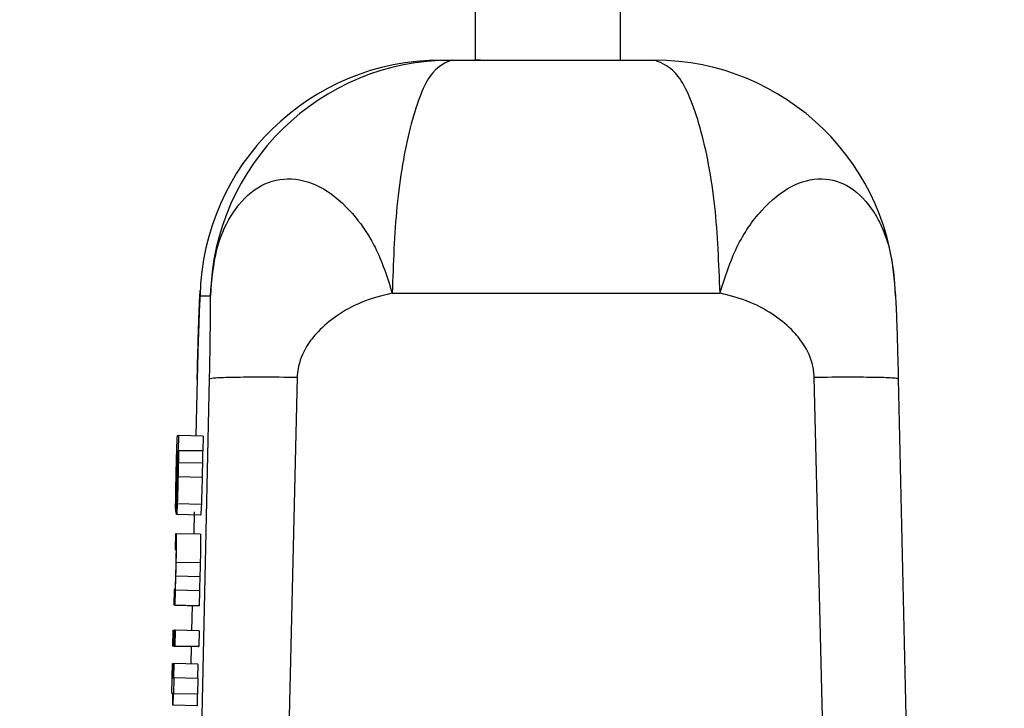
# Model space of a CAD drawing. Header units: inches. Extents: x 170 to 288, y 234 to 248.
# Tile 338 of 480: x 235.4098 to 235.4366, y 243.9282 to 243.947. Entities that reach past the tile are written whole.
import ezdxf

# ---------------------------------------------------------------- set-up
doc = ezdxf.new("R2010")
doc.units = ezdxf.units.IN
doc.header["$LTSCALE"] = 0.25
doc.header["$MEASUREMENT"] = 0
doc.layers.add('ANNOTATIONS', color=1, linetype='Continuous')
doc.layers.add('STANDARD Z GUIDE MOTOR LH', color=7, linetype='Continuous')
doc.styles.add('ARIAL', font='arial.ttf', dxfattribs={"height": 0.09375})
doc.dimstyles.new('STANDARD$0', dxfattribs={"dimtxt": 0.09375, "dimasz": 0.09375, "dimexe": 0.03125, "dimexo": 0.046875, "dimgap": 0.09, "dimtad": 0, "dimtih": 1, "dimtoh": 1, "dimdec": 4, "dimzin": 0, "dimdsep": 46, "dimtxsty": 'ARIAL', "dimcen": 0.09, "dimadec": 0, "dimazin": 0, "dimtfac": 1, "dimtdec": 4, "dimtofl": 0, "dimtmove": 0, "dimatfit": 1, "dimfxl": 1, "dimtolj": 1, "dimtzin": 0, "dimarcsym": 0})

# ---------------------------------------------------------------- blocks, each defined once
blk = doc.blocks.new('*D42')
at = {"layer": 'ANNOTATIONS', "color": 0, "lineweight": -2, "transparency": 16777216}
for p, q in [((234.7269041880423, 244.1437778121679), (236.4418407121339, 244.1437778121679)), ((236.4105907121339, 244.0500278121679), (236.4105907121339, 242.2801168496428)), ((236.4105907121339, 240.2331944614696), (236.4105907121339, 242.0031054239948)), ((235.1331541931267, 240.1394444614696), (236.4418407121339, 240.1394444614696))]:
    blk.add_line(p, q, dxfattribs=at)
at = {"layer": 'ANNOTATIONS', "color": 0, "transparency": 16777216}
for points in [[(236.3949657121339, 244.0500278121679), (236.4262157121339, 244.0500278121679), (236.4105907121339, 244.1437778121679)], [(236.3949657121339, 240.2331944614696), (236.4262157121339, 240.2331944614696), (236.4105907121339, 240.1394444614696)]]:
    blk.add_solid(points, dxfattribs=at)
at = {"layer": 'defpoints', "color": 0, "transparency": 16777216}
for p in [(234.6800291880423, 244.1437778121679), (236.4105907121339, 244.1437778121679), (235.0862791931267, 240.1394444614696)]:
    blk.add_point(p, dxfattribs=at)
at = {"layer": 'ANNOTATIONS', "color": 0, "transparency": 16777216, "insert": (236.4105907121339, 242.1416111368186), "char_height": 0.09375, "attachment_point": 5, "style": 'ARIAL'}
blk.add_mtext('\\A1;OPENING HEIGHT', dxfattribs=at)

msp = doc.modelspace()

# ---------------------------------------------------------------- linework, layer by layer
at = {"layer": 'STANDARD Z GUIDE MOTOR LH'}
for p, q in [((235.4222009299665, 243.945871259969), (235.4222029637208, 244.0809904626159)), ((235.4261399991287, 244.0796415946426), (235.4261379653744, 243.945871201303)), ((235.4212591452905, 243.9458711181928), (235.4215425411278, 243.9458714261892)), ((235.4223412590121, 243.9458712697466), (235.4222009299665, 243.945871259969)), ((235.4146995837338, 243.939455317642), (235.4149830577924, 243.9394556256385)), ((235.4125943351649, 243.8291028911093), (235.414958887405, 243.9371949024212)), ((235.4146231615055, 243.9371945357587), (235.4145879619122, 243.9356371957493)), ((235.4173470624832, 243.9372375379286), (235.4147631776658, 243.8291175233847)), ((235.4340814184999, 243.8291172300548), (235.4314258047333, 243.9372373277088)), ((235.4337154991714, 243.9371946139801), (235.4361545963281, 243.8291025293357)), ((235.4140903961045, 243.9356474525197), (235.4141252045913, 243.9356474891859)), ((235.4141161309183, 243.935241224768), (235.4141252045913, 243.9356474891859)), ((235.4147810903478, 243.93563290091), (235.4141252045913, 243.9356474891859)), ((235.4147810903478, 243.93563290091), (235.4147720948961, 243.9352266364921)), ((235.414084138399, 243.9352164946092), (235.4140808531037, 243.9352164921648)), ((235.4141113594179, 243.9352412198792), (235.4141161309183, 243.935241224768)), ((235.4141113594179, 243.9352412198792), (235.4147673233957, 243.9352266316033)), ((235.4147720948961, 243.9352266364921), (235.4141161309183, 243.935241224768)), ((235.4147720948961, 243.9352266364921), (235.4147673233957, 243.9352266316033)), ((235.4147645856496, 243.934891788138), (235.4141086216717, 243.9349063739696)), ((235.4147572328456, 243.9345083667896), (235.4141012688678, 243.9345229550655)), ((235.4140484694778, 243.9340133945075), (235.4140388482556, 243.9335824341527)), ((235.4147355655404, 243.9337698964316), (235.4140796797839, 243.9337844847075)), ((235.4145412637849, 243.9335712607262), (235.4145275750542, 243.9329636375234)), ((235.4147144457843, 243.933480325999), (235.4140585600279, 243.9334949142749)), ((235.4140289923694, 243.9329741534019), (235.4140194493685, 243.932543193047)), ((235.4140535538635, 243.9329741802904), (235.4140289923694, 243.9329741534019)), ((235.4147095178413, 243.9329595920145), (235.4140535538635, 243.9329741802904)), ((235.4140194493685, 243.932543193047), (235.4140431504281, 243.9325432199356)), ((235.4147053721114, 243.9321762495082), (235.4140494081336, 243.9321908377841)), ((235.4146959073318, 243.9317995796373), (235.414039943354, 243.9318141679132)), ((235.4139952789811, 243.9314568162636), (235.4139856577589, 243.9310258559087)), ((235.4140183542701, 243.9314568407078), (235.4139952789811, 243.9314568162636)), ((235.4140224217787, 243.9310258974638), (235.4140314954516, 243.931434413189)), ((235.4140314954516, 243.931434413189), (235.4140269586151, 243.9314344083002)), ((235.4146874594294, 243.9314198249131), (235.4140314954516, 243.931434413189)), ((235.4146874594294, 243.9314198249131), (235.4146783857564, 243.9310113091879)), ((235.4140224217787, 243.9310258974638), (235.4139856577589, 243.9310258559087)), ((235.4146416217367, 243.9310112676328), (235.4139856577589, 243.9310258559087)), ((235.4140224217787, 243.9310258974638), (235.4146783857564, 243.9310113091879)), ((235.4144835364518, 243.9310147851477), (235.4144681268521, 243.9303332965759)), ((235.4146783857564, 243.9310113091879), (235.4146416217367, 243.9310112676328)), ((235.4139609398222, 243.9299125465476), (235.4139704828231, 243.9303435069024)), ((235.4139704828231, 243.9303435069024), (235.4140072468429, 243.9303435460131)), ((235.4139976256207, 243.9299125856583), (235.4140072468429, 243.9303435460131)), ((235.4140040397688, 243.9299125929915), (235.4140135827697, 243.9303435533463)), ((235.4140135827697, 243.9303434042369), (235.4140072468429, 243.9303435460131)), ((235.4140208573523, 243.9303435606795), (235.4140112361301, 243.9299126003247)), ((235.4140135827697, 243.9303435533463), (235.4140208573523, 243.9303435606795)), ((235.4146768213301, 243.9303289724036), (235.4140208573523, 243.9303435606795)), ((235.4146768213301, 243.9303289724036), (235.4146672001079, 243.9298980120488)), ((235.4139976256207, 243.9299125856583), (235.4139609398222, 243.9299125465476)), ((235.4146169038, 243.9298979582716), (235.4139609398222, 243.9299125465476)), ((235.4139976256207, 243.9299125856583), (235.4146535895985, 243.9298979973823)), ((235.4140112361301, 243.9299126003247), (235.4140040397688, 243.9299125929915)), ((235.4146599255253, 243.9298980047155), (235.4140040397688, 243.9299125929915)), ((235.4140112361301, 243.9299126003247), (235.4146672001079, 243.9298980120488)), ((235.4144583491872, 243.9299014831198), (235.4144475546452, 243.9294235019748)), ((235.4146535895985, 243.9298979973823), (235.4146169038, 243.9298979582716)), ((235.4146672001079, 243.9298980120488), (235.4146599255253, 243.9298980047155)), ((235.4139495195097, 243.9294344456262), (235.413955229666, 243.9294344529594)), ((235.413977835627, 243.9292745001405), (235.4139513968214, 243.9292750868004)), ((235.4139813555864, 243.9294338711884), (235.413955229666, 243.9294344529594)), ((235.4139727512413, 243.9290461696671), (235.4139813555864, 243.929434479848)), ((235.4139870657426, 243.9294344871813), (235.4139783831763, 243.929046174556)), ((235.4139813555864, 243.929434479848), (235.4139870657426, 243.9294344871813)), ((235.4146429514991, 243.9294198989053), (235.4139870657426, 243.9294344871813)), ((235.4146429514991, 243.9294198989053), (235.4146343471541, 243.9290318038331)), ((235.4139740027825, 243.929102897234), (235.4139483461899, 243.929103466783)), ((235.4139503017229, 243.929046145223), (235.4139727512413, 243.9290461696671)), ((235.4139876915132, 243.9290461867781), (235.413978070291, 243.9286152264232)), ((235.4139783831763, 243.929046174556), (235.4139876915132, 243.9290461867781)), ((235.4146435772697, 243.9290315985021), (235.4139876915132, 243.9290461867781)), ((235.4146435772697, 243.9290315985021), (235.4146340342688, 243.9286006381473)), ((235.4139631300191, 243.9286152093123), (235.4139416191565, 243.9286151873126)), ((235.4139631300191, 243.928614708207), (235.4139416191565, 243.9286151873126)), ((235.4139561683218, 243.9283009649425), (235.4139631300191, 243.9286152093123)), ((235.4139688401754, 243.9286152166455), (235.4139618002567, 243.9283009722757)), ((235.413978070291, 243.9286152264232), (235.4139688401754, 243.9286152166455)), ((235.4146247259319, 243.9286006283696), (235.4139688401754, 243.9286152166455)), ((235.4146340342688, 243.9286006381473), (235.413978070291, 243.9286152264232)), ((235.4146247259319, 243.9286006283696), (235.4146177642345, 243.9282863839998)), ((235.4146340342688, 243.9286006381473), (235.4146247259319, 243.9286006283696)), ((235.4139618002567, 243.9283009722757), (235.4139561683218, 243.9283009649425)), ((235.4146177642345, 243.9282863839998), (235.4139561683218, 243.9283009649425)), ((235.4146177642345, 243.9282863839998), (235.4146121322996, 243.9282863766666))]:
    msp.add_line(p, q, dxfattribs=at)
for centre, radius, start, end in [((235.421259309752, 243.9393097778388), 0.006561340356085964, 90.00143613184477, 178.7289943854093), ((235.4215427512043, 243.9393101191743), 0.006561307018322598, 90.00183446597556, 178.7292791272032), ((235.427079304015, 243.9393098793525), 0.006561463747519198, 1.270308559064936, 89.99542210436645)]:
    msp.add_arc(centre, radius, start, end, dxfattribs=at)
for points, knots in [([(235.4215426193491, 243.9458714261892), (235.4213442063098, 243.9457839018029), (235.4209318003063, 243.9456019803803), (235.4203965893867, 243.944140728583), (235.4200207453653, 243.9420091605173), (235.4199623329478, 243.9403341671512), (235.419934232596, 243.9395283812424)], [0, 0, 0, 0, 0.2405572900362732, 0.5000037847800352, 0.7594677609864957, 1, 1, 1, 1]), ([(235.4215425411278, 243.9458714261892), (235.4224678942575, 243.9458714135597), (235.4243186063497, 243.9458713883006), (235.426159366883, 243.9458713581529), (235.4270797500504, 243.9458713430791)], [0, 0, 0, 0, 0.4999984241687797, 1, 1, 1, 1]), ([(235.4288614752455, 243.9395282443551), (235.4288303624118, 243.9403340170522), (235.4287656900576, 243.9420089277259), (235.4283493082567, 243.9441407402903), (235.4277564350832, 243.9456018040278), (235.4272995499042, 243.9457837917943), (235.4270797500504, 243.9458713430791)], [0, 0, 0, 0, 0.2405381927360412, 0.4999921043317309, 0.759454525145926, 0.9999999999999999, 0.9999999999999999, 0.9999999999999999, 0.9999999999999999]), ([(235.4149830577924, 243.9394556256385), (235.4150223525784, 243.9398904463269), (235.4150955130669, 243.9407000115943), (235.4153971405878, 243.9413944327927), (235.4155790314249, 243.9416850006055), (235.41579349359, 243.9420101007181), (235.4162540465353, 243.9424723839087), (235.4170753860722, 243.9427146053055), (235.4179607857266, 243.9424957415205), (235.4187409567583, 243.9418773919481), (235.4192233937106, 243.9412233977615), (235.4196328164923, 243.940478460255), (235.4197964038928, 243.9399625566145), (235.4199340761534, 243.9395283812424)], [0, 0, 0, 0, 0.1248889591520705, 0.2325228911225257, 0.2482920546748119, 0.250093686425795, 0.3749869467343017, 0.4998753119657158, 0.6248451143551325, 0.7497303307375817, 0.8516056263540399, 0.8751139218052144, 1, 1, 1, 1]), ([(235.4288615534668, 243.9395282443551), (235.42899893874, 243.9399608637), (235.4292739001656, 243.9408267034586), (235.4299807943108, 243.9418361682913), (235.430785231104, 243.9424938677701), (235.4316408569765, 243.9427146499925), (235.432430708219, 243.9424744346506), (235.4329083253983, 243.9419716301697), (235.4331687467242, 243.9415329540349), (235.4333228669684, 243.9412103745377), (235.433552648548, 243.9405456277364), (235.4336045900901, 243.9398909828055), (235.4336391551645, 243.9394553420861)], [0, 0, 0, 0, 0.1248989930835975, 0.2499715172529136, 0.3748621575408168, 0.4998070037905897, 0.6247238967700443, 0.7495927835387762, 0.7712704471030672, 0.812322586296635, 0.8751079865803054, 1, 1, 1, 1]), ([(235.4146223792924, 243.9371762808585), (235.4146288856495, 243.937444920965), (235.4146422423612, 243.9379964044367), (235.4146653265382, 243.9387143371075), (235.4146855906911, 243.9392740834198), (235.4146993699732, 243.9395126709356), (235.4147044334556, 243.9396003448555)], [0, 0, 0, 0, 0.2666641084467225, 0.547427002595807, 0.8336926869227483, 1, 1, 1, 1]), ([(235.4146995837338, 243.939455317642), (235.4146942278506, 243.9393628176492), (235.4146832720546, 243.9391736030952), (235.4146630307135, 243.9386280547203), (235.4146420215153, 243.9379668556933), (235.414629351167, 243.9374480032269), (235.4146231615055, 243.9371945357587)], [0, 0, 0, 0, 0.2457136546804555, 0.5026227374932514, 0.7570235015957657, 1, 1, 1, 1]), ([(235.414958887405, 243.9371949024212), (235.4149639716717, 243.9374480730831), (235.4149743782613, 243.9379662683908), (235.4149827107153, 243.9386259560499), (235.4149867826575, 243.9391702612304), (235.4149842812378, 243.9393618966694), (235.4149830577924, 243.9394556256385)], [0, 0, 0, 0, 0.2428160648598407, 0.4970012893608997, 0.7539831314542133, 1, 1, 1, 1]), ([(235.4199340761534, 243.9395283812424), (235.4196529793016, 243.9394565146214), (235.4191156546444, 243.9393191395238), (235.4184417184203, 243.9389415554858), (235.4179367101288, 243.9385266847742), (235.4175578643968, 243.9380499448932), (235.4173835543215, 243.9376233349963), (235.4173520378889, 243.9373351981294), (235.4173475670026, 243.9372624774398), (235.4173475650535, 243.9372438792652), (235.4173469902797, 243.9372392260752), (235.4173472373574, 243.9372379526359), (235.4173470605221, 243.9372376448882), (235.4173470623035, 243.9372375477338), (235.4173470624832, 243.9372375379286)], [0, 0, 0, 0, 0.2363639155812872, 0.4518163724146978, 0.629590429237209, 0.7674027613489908, 0.9413114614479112, 0.9850781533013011, 0.9961943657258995, 0.9990142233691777, 0.9997351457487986, 0.9999233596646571, 0.9999922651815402, 1, 1, 1, 1]), ([(235.4199347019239, 243.9395283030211), (235.4214264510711, 243.939528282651), (235.424409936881, 243.939528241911), (235.4273772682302, 243.9395281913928), (235.4288609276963, 243.9395281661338)], [0, 0, 0, 0, 0.5000020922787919, 0.9999999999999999, 0.9999999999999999, 0.9999999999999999, 0.9999999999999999]), ([(235.4314258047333, 243.9372373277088), (235.4314258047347, 243.9372373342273), (235.43142580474, 243.9372373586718), (235.4314258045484, 243.9372374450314), (235.4314258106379, 243.9372377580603), (235.4314255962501, 243.9372389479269), (235.4314257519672, 243.937243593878), (235.4314247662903, 243.9372620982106), (235.4314218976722, 243.9373347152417), (235.4313880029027, 243.9376224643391), (235.4312174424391, 243.9380487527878), (235.4308415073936, 243.9385247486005), (235.4303413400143, 243.938939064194), (235.4296733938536, 243.939316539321), (235.4291404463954, 243.9394555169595), (235.4288615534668, 243.9395282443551)], [0, 0, 0, 0, 5.157739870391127e-06, 1.934152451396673e-05, 6.834005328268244e-05, 0.0002525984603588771, 0.0009694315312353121, 0.003771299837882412, 0.01485789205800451, 0.05857336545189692, 0.2323375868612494, 0.3700793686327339, 0.5478476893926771, 0.7633874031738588, 1, 1, 1, 1]), ([(235.4336391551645, 243.9394553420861), (235.4336445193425, 243.9393628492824), (235.4336554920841, 243.9391736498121), (235.4336756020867, 243.9386281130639), (235.4336966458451, 243.9379669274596), (235.4337093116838, 243.9374480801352), (235.4337154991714, 243.9371946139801)], [0, 0, 0, 0, 0.2457139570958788, 0.5026223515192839, 0.7570221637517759, 1, 1, 1, 1]), ([(235.414958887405, 243.9371951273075), (235.414994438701, 243.9372042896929), (235.4150670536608, 243.9372230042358), (235.4155831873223, 243.9372396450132), (235.4163472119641, 243.9372463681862), (235.4170184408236, 243.937241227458), (235.4173469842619, 243.9372387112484)], [0, 0, 0, 0, 0.2447869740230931, 0.4999872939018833, 0.7552609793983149, 1, 1, 1, 1]), ([(235.4314259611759, 243.937238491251), (235.4317496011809, 243.9372409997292), (235.4324107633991, 243.9372461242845), (235.433150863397, 243.9372393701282), (235.4336381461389, 243.9372227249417), (235.4336900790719, 243.9372040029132), (235.4337154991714, 243.9371948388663)], [0, 0, 0, 0, 0.2447393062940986, 0.499976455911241, 0.7552487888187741, 1, 1, 1, 1]), ([(235.4140497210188, 243.9345700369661), (235.4140528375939, 243.9347056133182), (235.4140582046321, 243.9349390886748), (235.4140669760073, 243.9352452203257), (235.414074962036, 243.9354660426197), (235.4140833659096, 243.9356242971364), (235.4140877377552, 243.9356386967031), (235.4140903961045, 243.9356474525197)], [0, 0, 0, 0, 0.2174424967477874, 0.3744566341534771, 0.5321446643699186, 0.7155153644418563, 1, 1, 1, 1]), ([(235.4140633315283, 243.9345184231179), (235.4140654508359, 243.9346080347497), (235.4140696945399, 243.9347874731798), (235.4140770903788, 243.9350362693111), (235.414081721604, 243.9351546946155), (235.414084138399, 243.9352164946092)], [0, 0, 0, 0, 0.3229550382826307, 0.6466855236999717, 1, 1, 1, 1]), ([(235.4140808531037, 243.9352164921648), (235.4140793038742, 243.9352108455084), (235.4140765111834, 243.9352006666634), (235.4140722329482, 243.9351349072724), (235.4140695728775, 243.9350713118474), (235.4140688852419, 243.9350548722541)], [0, 0, 0, 0, 0.4802040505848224, 0.8656313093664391, 1, 1, 1, 1]), ([(235.4140831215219, 243.935019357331), (235.4140853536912, 243.9350703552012), (235.4140909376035, 243.9351979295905), (235.4140953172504, 243.9352311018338), (235.4140978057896, 243.935233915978), (235.4140982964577, 243.935234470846)], [0, 0, 0, 0, 0.3483907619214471, 0.8715214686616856, 0.9999999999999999, 0.9999999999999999, 0.9999999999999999, 0.9999999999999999]), ([(235.4140982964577, 243.935234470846), (235.4140995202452, 243.9352308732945), (235.4141023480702, 243.9352225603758), (235.4141042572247, 243.9351475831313), (235.4141038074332, 243.935047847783), (235.4141036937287, 243.9350226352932)], [0, 0, 0, 0, 0.3630877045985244, 0.8389924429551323, 1, 1, 1, 1]), ([(235.4141113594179, 243.9352412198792), (235.4141113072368, 243.9352049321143), (235.4141111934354, 243.935125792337), (235.4141102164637, 243.9350087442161), (235.4141088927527, 243.9349237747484), (235.4141086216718, 243.9349063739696)], [0, 0, 0, 0, 0.4024134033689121, 0.8776210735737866, 1, 1, 1, 1]), ([(235.4147673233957, 243.9352266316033), (235.414767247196, 243.9351903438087), (235.4147670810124, 243.9351112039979), (235.4147660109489, 243.934994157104), (235.4147648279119, 243.9349091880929), (235.4147645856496, 243.934891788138)], [0, 0, 0, 0, 0.4024161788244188, 0.8776267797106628, 1, 1, 1, 1]), ([(235.4140688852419, 243.9350548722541), (235.4140675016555, 243.9350174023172), (235.414064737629, 243.9349425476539), (235.4140599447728, 243.9347651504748), (235.4140568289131, 243.9346319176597), (235.4140549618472, 243.9345520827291)], [0, 0, 0, 0, 0.2865804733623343, 0.5725092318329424, 0.9999999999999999, 0.9999999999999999, 0.9999999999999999, 0.9999999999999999]), ([(235.4140699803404, 243.9345633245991), (235.4140715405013, 243.9346285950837), (235.4140746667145, 243.9347593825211), (235.4140793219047, 243.9349156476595), (235.4140820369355, 243.9349897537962), (235.4140831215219, 243.935019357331)], [0, 0, 0, 0, 0.3743219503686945, 0.750057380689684, 1, 1, 1, 1]), ([(235.4141036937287, 243.9350226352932), (235.4141033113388, 243.9349727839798), (235.4141026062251, 243.9348808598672), (235.4140998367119, 243.9347179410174), (235.4140976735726, 243.9346186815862), (235.4140968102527, 243.9345790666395)], [0, 0, 0, 0, 0.4158843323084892, 0.7668764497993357, 1, 1, 1, 1]), ([(235.4141086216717, 243.9349063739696), (235.4141078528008, 243.934859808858), (235.414105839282, 243.9347378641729), (235.4141030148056, 243.9346050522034), (235.4141012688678, 243.9345229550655)], [0, 0, 0, 0, 0.3818543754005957, 0.9999999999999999, 0.9999999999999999, 0.9999999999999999, 0.9999999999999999]), ([(235.4147645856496, 243.934891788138), (235.414763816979, 243.9348452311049), (235.414761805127, 243.9347233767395), (235.4147589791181, 243.9345904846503), (235.4147572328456, 243.9345083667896)], [0, 0, 0, 0, 0.3820711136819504, 1, 1, 1, 1]), ([(235.4140968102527, 243.9345790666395), (235.4140953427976, 243.9345155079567), (235.4140924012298, 243.9343881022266), (235.4140873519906, 243.934222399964), (235.4140843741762, 243.934144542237), (235.4140829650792, 243.9341077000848)], [0, 0, 0, 0, 0.3440137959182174, 0.6895883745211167, 0.9999999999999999, 0.9999999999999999, 0.9999999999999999, 0.9999999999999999]), ([(235.4140404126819, 243.9341078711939), (235.4140414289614, 243.9341628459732), (235.4140442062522, 243.9343130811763), (235.414047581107, 243.93447032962), (235.4140497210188, 243.9345700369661)], [0, 0, 0, 0, 0.3659247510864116, 0.9999999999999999, 0.9999999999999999, 0.9999999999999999, 0.9999999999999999]), ([(235.4140549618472, 243.9345520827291), (235.4140533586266, 243.9344765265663), (235.4140506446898, 243.9343486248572), (235.4140482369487, 243.9341880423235), (235.4140474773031, 243.9340733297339), (235.4140481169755, 243.9340346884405), (235.4140484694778, 243.9340133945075)], [0, 0, 0, 0, 0.3088650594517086, 0.5228477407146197, 0.7370572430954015, 1, 1, 1, 1]), ([(235.4140516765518, 243.9337816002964), (235.4140522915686, 243.9338565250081), (235.4140535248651, 243.9340067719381), (235.4140582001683, 243.9342786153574), (235.4140619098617, 243.9344519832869), (235.4140633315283, 243.9345184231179)], [0, 0, 0, 0, 0.3802350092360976, 0.7624873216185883, 1, 1, 1, 1]), ([(235.4140628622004, 243.9341031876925), (235.4140632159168, 243.9341486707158), (235.4140639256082, 243.9342399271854), (235.4140667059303, 243.9344103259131), (235.4140690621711, 243.9345204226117), (235.4140699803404, 243.9345633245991)], [0, 0, 0, 0, 0.3775102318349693, 0.7574309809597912, 1, 1, 1, 1]), ([(235.4141012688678, 243.9345229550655), (235.414098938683, 243.9344225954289), (235.4140942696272, 243.9342215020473), (235.4140864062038, 243.9339635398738), (235.4140818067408, 243.9338411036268), (235.4140796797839, 243.9337844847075)], [0, 0, 0, 0, 0.3487750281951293, 0.6988501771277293, 1, 1, 1, 1]), ([(235.4147572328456, 243.9345083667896), (235.4147548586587, 243.9344080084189), (235.4147501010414, 243.9342069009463), (235.4147424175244, 243.9339488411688), (235.4147377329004, 243.933826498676), (235.4147355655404, 243.9337698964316)], [0, 0, 0, 0, 0.3486453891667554, 0.698648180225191, 1, 1, 1, 1]), ([(235.4140359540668, 243.9337636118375), (235.4140362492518, 243.9338010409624), (235.4140370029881, 243.9338966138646), (235.4140391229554, 243.9340279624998), (235.4140404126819, 243.9341078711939)], [0, 0, 0, 0, 0.3916290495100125, 1, 1, 1, 1]), ([(235.41406818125, 243.9339258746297), (235.414066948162, 243.9339294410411), (235.4140644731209, 243.9339365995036), (235.4140626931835, 243.9339986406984), (235.4140628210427, 243.934077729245), (235.4140628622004, 243.9341031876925)], [0, 0, 0, 0, 0.4023648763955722, 0.8076224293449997, 1, 1, 1, 1]), ([(235.4140829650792, 243.9341077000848), (235.4140810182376, 243.9340663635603), (235.4140754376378, 243.9339478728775), (235.4140711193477, 243.9339282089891), (235.4140685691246, 243.9339261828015), (235.41406818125, 243.9339258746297)], [0, 0, 0, 0, 0.3123737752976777, 0.8954159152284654, 1, 1, 1, 1]), ([(235.4140585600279, 243.9334949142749), (235.4140571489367, 243.9334989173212), (235.4140535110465, 243.9335092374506), (235.4140510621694, 243.9336078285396), (235.4140515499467, 243.9337457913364), (235.4140516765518, 243.9337816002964)], [0, 0, 0, 0, 0.3193618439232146, 0.8233368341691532, 1, 1, 1, 1]), ([(235.4140796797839, 243.9337844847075), (235.4140761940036, 243.9337086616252), (235.4140673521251, 243.9335163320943), (235.4140618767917, 243.9335029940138), (235.4140585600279, 243.9334949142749)], [0, 0, 0, 0, 0.3942352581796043, 1, 1, 1, 1]), ([(235.4140388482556, 243.9335824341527), (235.4140379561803, 243.9335964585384), (235.414036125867, 243.933625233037), (235.4140360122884, 243.9337167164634), (235.4140359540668, 243.9337636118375)], [0, 0, 0, 0, 0.4873894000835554, 0.9999999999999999, 0.9999999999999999, 0.9999999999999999, 0.9999999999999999]), ([(235.4147355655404, 243.9337698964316), (235.4147321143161, 243.9336940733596), (235.4147233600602, 243.9335017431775), (235.4147178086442, 243.9334884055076), (235.4147144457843, 243.933480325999)], [0, 0, 0, 0, 0.3942338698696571, 1, 1, 1, 1]), ([(235.4140494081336, 243.9321908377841), (235.4140515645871, 243.9322924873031), (235.4140552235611, 243.9324649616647), (235.4140585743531, 243.9326841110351), (235.4140596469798, 243.9328423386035), (235.4140582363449, 243.9329572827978), (235.4140553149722, 243.9329678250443), (235.4140535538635, 243.9329741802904)], [0, 0, 0, 0, 0.2128637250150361, 0.3611776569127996, 0.5097790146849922, 0.7044771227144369, 1, 1, 1, 1]), ([(235.4147095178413, 243.9329595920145), (235.4147114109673, 243.9329525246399), (235.4147143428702, 243.9329415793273), (235.4147155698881, 243.9328224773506), (235.4147145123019, 243.9326730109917), (235.4147112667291, 243.9324536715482), (235.4147075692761, 243.9322796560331), (235.4147053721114, 243.9321762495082)], [0, 0, 0, 0, 0.3151553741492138, 0.4880842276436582, 0.6357822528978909, 0.7835681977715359, 1, 1, 1, 1]), ([(235.4140431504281, 243.9325432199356), (235.4140446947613, 243.9325370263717), (235.4140468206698, 243.9325285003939), (235.4140470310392, 243.9324245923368), (235.4140459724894, 243.9323221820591), (235.4140439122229, 243.9322020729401), (235.4140421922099, 243.932122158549), (235.4140413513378, 243.9320830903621)], [0, 0, 0, 0, 0.4133507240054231, 0.5690131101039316, 0.7257537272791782, 0.865927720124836, 1, 1, 1, 1]), ([(235.414039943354, 243.9318141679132), (235.4140413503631, 243.931864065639), (235.414044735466, 243.9319841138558), (235.4140476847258, 243.9321145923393), (235.4140494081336, 243.9321908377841)], [0, 0, 0, 0, 0.4156473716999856, 1, 1, 1, 1]), ([(235.4147053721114, 243.9321762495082), (235.4147041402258, 243.9321223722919), (235.4147011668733, 243.9319923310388), (235.4146978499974, 243.9318707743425), (235.4146959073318, 243.9317995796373)], [0, 0, 0, 0, 0.4143086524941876, 1, 1, 1, 1]), ([(235.4140413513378, 243.9320830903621), (235.4140399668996, 243.9320253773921), (235.4140372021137, 243.9319101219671), (235.4140325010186, 243.9317523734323), (235.4140294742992, 243.9316700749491), (235.414027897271, 243.9316271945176)], [0, 0, 0, 0, 0.3244995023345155, 0.64804025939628, 1, 1, 1, 1]), ([(235.414027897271, 243.9316271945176), (235.4140255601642, 243.9315701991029), (235.4140217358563, 243.9314769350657), (235.4140193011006, 243.931462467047), (235.4140183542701, 243.9314568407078)], [0, 0, 0, 0, 0.611118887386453, 1, 1, 1, 1]), ([(235.4140269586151, 243.9314344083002), (235.4140290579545, 243.9314896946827), (235.4140333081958, 243.931601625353), (235.4140377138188, 243.931742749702), (235.414039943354, 243.9318141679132)], [0, 0, 0, 0, 0.4939341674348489, 1, 1, 1, 1]), ([(235.4146959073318, 243.9317995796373), (235.4146932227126, 243.9317147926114), (235.4146887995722, 243.9315750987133), (235.4146845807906, 243.9314636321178), (235.4146829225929, 243.9314198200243)], [0, 0, 0, 0, 0.6069486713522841, 1, 1, 1, 1]), ([(235.4139423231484, 243.9291224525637), (235.4139434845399, 243.9291744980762), (235.4139458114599, 243.9292787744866), (235.413948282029, 243.9293824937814), (235.4139495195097, 243.9294344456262)], [0, 0, 0, 0, 0.4991110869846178, 1, 1, 1, 1]), ([(235.4139513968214, 243.9292750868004), (235.4139509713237, 243.9292557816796), (235.4139499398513, 243.9292089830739), (235.4139487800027, 243.9291473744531), (235.4139484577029, 243.9291147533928), (235.4139483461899, 243.929103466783)], [0, 0, 0, 0, 0.3147050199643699, 0.7628937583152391, 1, 1, 1, 1]), ([(235.413955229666, 243.9294344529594), (235.4139547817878, 243.929416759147), (235.4139538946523, 243.9293817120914), (235.4139526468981, 243.9293285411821), (235.4139518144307, 243.9292929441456), (235.4139513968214, 243.9292750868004)], [0, 0, 0, 0, 0.3369262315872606, 0.6673673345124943, 1, 1, 1, 1]), ([(235.4139372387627, 243.9288616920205), (235.4139376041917, 243.9288852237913), (235.4139383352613, 243.9289323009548), (235.4139401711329, 243.9290197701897), (235.4139415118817, 243.9290837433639), (235.4139423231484, 243.9291224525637)], [0, 0, 0, 0, 0.2829930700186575, 0.5661499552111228, 0.9999999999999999, 0.9999999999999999, 0.9999999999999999, 0.9999999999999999]), ([(235.4139483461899, 243.929103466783), (235.4139482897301, 243.9290927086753), (235.4139481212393, 243.9290606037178), (235.4139491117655, 243.9290486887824), (235.4139499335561, 243.9290469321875), (235.4139503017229, 243.929046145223)], [0, 0, 0, 0, 0.217641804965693, 0.6494990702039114, 0.9999999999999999, 0.9999999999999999, 0.9999999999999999, 0.9999999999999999]), ([(235.4139356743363, 243.9286797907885), (235.413935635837, 243.9287039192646), (235.4139355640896, 243.9287488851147), (235.4139367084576, 243.9288259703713), (235.4139372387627, 243.9288616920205)], [0, 0, 0, 0, 0.5365955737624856, 1, 1, 1, 1]), ([(235.4139416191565, 243.9286151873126), (235.4139406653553, 243.92861631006), (235.4139389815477, 243.9286182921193), (235.4139367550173, 243.9286296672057), (235.4139360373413, 243.9286629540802), (235.4139356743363, 243.9286797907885)], [0, 0, 0, 0, 0.3923546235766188, 0.6926491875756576, 1, 1, 1, 1])]:
    msp.add_open_spline(points, degree=3, knots=knots, dxfattribs=at)

# ---------------------------------------------------------------- dimensions: what is measured, and where the dimension line sits
at = {"layer": 'ANNOTATIONS'}
dim = msp.add_linear_dim(base=(236.4105907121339, 244.1437778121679), p1=(235.0862791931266, 240.1394444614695), p2=(234.6800291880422, 244.1437778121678), angle=90, text='OPENING HEIGHT', dimstyle='STANDARD$0', dxfattribs=at)
dim.commit()
dim.dimension.update_dxf_attribs({"geometry": '*D42', "text_midpoint": (236.4105907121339, 242.1416111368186)})

doc.saveas('drawing.dxf')
